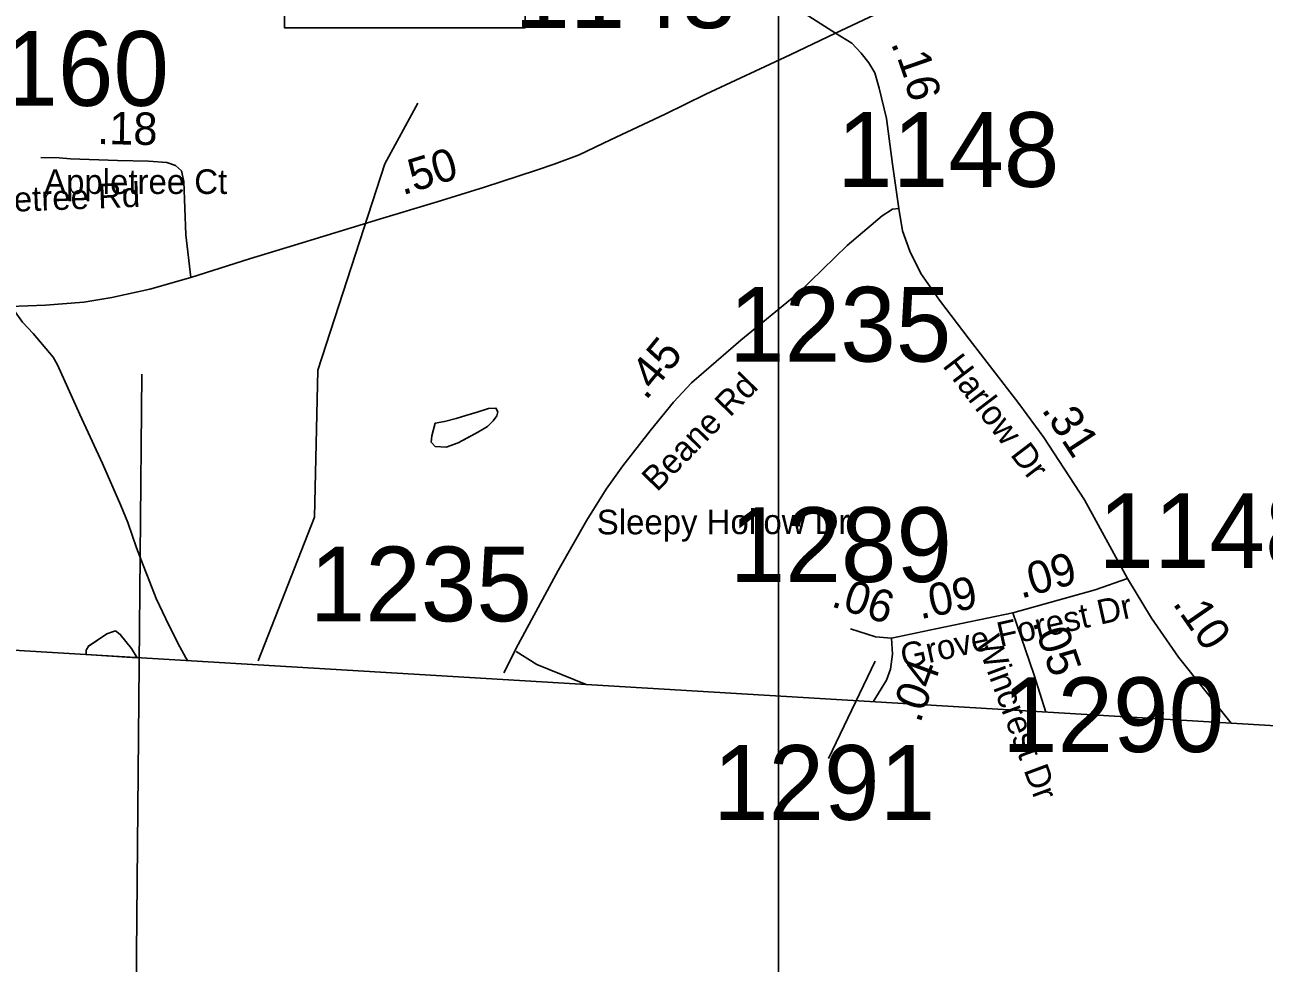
# Model space of a CAD drawing. Extents: x 1662474 to 1856135, y 779280 to 917889.
# Drawn here: x 1728129 to 1732908, y 788244 to 791862 of the extents above; entities that cross this region are included whole.
import ezdxf

# ---------------------------------------------------------------- set-up
doc = ezdxf.new("R2010")
doc.units = 0
for name, color, linetype in [('Cogo Default Point CELL', 7, 'Continuous'), ('Exist Boundary Political CountyLine', 7, 'Continuous'), ('Exist Hydrographic Misc Water Feature', 7, 'Continuous'), ('Exist Road Non-System Type 51', 7, 'Continuous'), ('Exist Road Non-System Type 51 Label', 7, 'Continuous'), ('Exist Road Primary NC Attributed', 7, 'Continuous'), ('Exist Road Secondary Mileage Tenths English Label', 7, 'Continuous'), ('Exist Road Secondary Type 51 Attributed', 7, 'Continuous'), ('Exist Road Secondary Type 51 Label', 7, 'Continuous'), ('Map Preparation Inset Cut Line', 7, 'Continuous'), ('Map Preparation Longitude Latitude Lines', 7, 'Continuous'), ('Prop DGN Element Guardrail', 7, 'Continuous'), ('Prop Guardrail', 7, 'Continuous'), ('Scratch_Level_2', 7, 'Continuous')]:
    doc.layers.add(name, color=color, linetype=linetype)

msp = doc.modelspace()

# ---------------------------------------------------------------- linework, layer by layer
at = {"layer": 'Cogo Default Point CELL'}
msp.add_line((1731407.5, 789409.1), (1731228.4, 789034), dxfattribs=at)
at = {"layer": 'Exist Boundary Political CountyLine'}
msp.add_lwpolyline([(1690037.5, 791664.5), (1701364.2, 790957.5), (1714716, 790252.3), (1740499.2, 788706.5), (1750629.1, 788065.3), (1759370.2, 787540.1), (1762189.4, 787333), (1768414.3, 786933.6), (1776472.8, 786425.7), (1794607.1, 785397.2), (1814974.6, 784258.7), (1839558.3, 782880.6)], dxfattribs=at)
at = {"layer": 'Exist Hydrographic Misc Water Feature'}
msp.add_line((1728366.1, 789433.9), (1728562, 789422.2), dxfattribs=at)
for points in [[(1729029.2, 789409.5), (1729246.5, 789963.6), (1729259.4, 790531.1), (1729517.5, 791326.7), (1729644.5, 791560.5)], [(1728758.1, 789410.4), (1728750.2, 789421.7), (1728718.9, 789478), (1728673.5, 789572.4), (1728636.2, 789650.8), (1728611, 789713), (1728585.6, 789779.3), (1728560.2, 789845.6), (1728527.1, 789943.9), (1728499.7, 790008.3), (1728429.1, 790170.9), (1728340.9, 790359.8), (1728254.8, 790550.7), (1728239, 790580.8), (1728161.7, 790671.6), (1728120.3, 790716), (1728074.8, 790778.4), (1728019.6, 790869)], [(1729711.1, 790326.9), (1729698.6, 790276.9), (1729696.3, 790252.9), (1729712.1, 790236.8), (1729754.2, 790234.4), (1729800.3, 790250), (1729838.6, 790271.6), (1729878.8, 790293.2), (1729912.9, 790312.9), (1729935.2, 790334.7), (1729949.4, 790354.6), (1729953.5, 790370.5), (1729945.7, 790384.6), (1729917.6, 790382.9), (1729873.5, 790369.3), (1729829.2, 790355.7), (1729793.1, 790344), (1729747, 790332.5), (1729711.1, 790326.9)], [(1729711.1, 790326.9), (1729698.6, 790276.9), (1729696.3, 790252.9), (1729712.1, 790236.8), (1729754.2, 790234.4), (1729800.3, 790250), (1729878.8, 790293.2), (1729912.9, 790312.9), (1729935.2, 790334.7), (1729949.4, 790354.6), (1729953.5, 790370.5), (1729945.7, 790384.6), (1729917.6, 790382.9), (1729873.5, 790369.3), (1729829.2, 790355.7), (1729793.1, 790344), (1729747, 790332.5), (1729711.1, 790326.9)], [(1728366.1, 789433.9), (1728366.4, 789451.3), (1728374.6, 789467.2), (1728396.7, 789481), (1728422.8, 789498.8), (1728445.1, 789514.6), (1728467.1, 789522.3), (1728479.2, 789526.2)], [(1728366.1, 789433.9), (1728366.4, 789451.3), (1728374.6, 789467.2), (1728445.1, 789514.6), (1728467.1, 789522.3), (1728479.2, 789526.2)], [(1728479.2, 789526.2), (1728497, 789512.1), (1728540.5, 789457.6), (1728562, 789422.2)], [(1728479.2, 789526.2), (1728497, 789512.1), (1728540.5, 789457.6), (1728562, 789422.2)]]:
    msp.add_lwpolyline(points, dxfattribs=at)
at = {"layer": 'Exist Road Non-System Type 51'}
msp.add_lwpolyline([(1730024.4, 789446.4), (1730103.9, 789395.9), (1730293.9, 789318.4)], dxfattribs=at)
at = {"layer": 'Exist Road Primary NC Attributed'}
for points in [[(1731254.6, 791829.3), (1731470.9, 791931.8), (1731820.3, 792095), (1731920.2, 792143.4), (1732017.9, 792197.5), (1732197.8, 792306.7)], [(1728769.1, 790887.7), (1728995.8, 790959.4), (1729169.5, 791013), (1729497.1, 791112.8), (1729718.6, 791179.9), (1729901.6, 791236), (1730102.3, 791301.6), (1730169.9, 791324.4), (1730266.6, 791361.4), (1730387.3, 791418.6), (1730598.4, 791517.9), (1730755.4, 791594.8), (1731079.9, 791746.1), (1731254.6, 791829.3)], [(1727319.4, 790893.4), (1727556.5, 790849.7), (1727710.5, 790820.6), (1727828, 790799.3), (1727949.6, 790782.6), (1728072.4, 790776.4), (1728209.6, 790781.6), (1728356.3, 790793), (1728464.4, 790810.7), (1728611, 790842.9), (1728769.1, 790887.7)]]:
    msp.add_lwpolyline(points, dxfattribs=at)
at = {"layer": 'Exist Road Secondary Type 51 Attributed'}
for points in [[(1731254.6, 791829.3), (1730861.5, 792081.3), (1730373.8, 792364.9), (1729929.7, 792623.8), (1729763.2, 792739.4), (1729656.8, 792841.1), (1729596.6, 792915.1), (1729522.6, 793044.5), (1729416.1, 793261.4), (1729415.2, 793263.4)], [(1731499.8, 791154.2), (1731475.1, 791325), (1731451.7, 791500.8), (1731423.1, 791618.2), (1731406.4, 791677.5), (1731383.6, 791714.9), (1731354.4, 791752.4), (1731318, 791791.9), (1731254.6, 791829.3)], [(1728769.1, 790887.7), (1728750.4, 791052.5), (1728742.1, 791258.4), (1728733.8, 791299), (1728710.9, 791319.8), (1728676.6, 791331.2), (1728605.8, 791336.4), (1728487.3, 791338.5), (1728305.3, 791345.8), (1728261.6, 791349.4), (1728190.9, 791350.4)], [(1731499.8, 791154.2), (1731474.7, 791150.7), (1731434.8, 791125.7), (1731299.9, 791010.9), (1731110, 790826.2), (1730890.2, 790646.4), (1730700.4, 790481.7), (1730630.5, 790406.8), (1730540.5, 790297), (1730435.6, 790162.2), (1730370.7, 790072.3), (1730295.7, 789952.5), (1730185.8, 789757.8), (1730031, 789473.3), (1729976.1, 789363.6)], [(1732381.5, 789727.8), (1732215.7, 790030.7), (1732058.8, 790270.6), (1731962.2, 790401.9), (1731770.1, 790650.4), (1731656, 790800.1), (1731584.7, 790903.4), (1731542, 790988.9), (1731513.4, 791067.3), (1731499.8, 791154.2)], [(1732381.5, 789727.8), (1732255.9, 789683.5), (1731939, 789594.7)], [(1732781.1, 789169.2), (1732577.5, 789423.9), (1732473.7, 789574), (1732381.5, 789727.8)], [(1731939, 789594.7), (1731641.4, 789532.9), (1731471.3, 789498.1)], [(1731939, 789594.7), (1732020.1, 789359.1), (1732066.6, 789212.1)], [(1731471.3, 789498.1), (1731409.5, 789502), (1731312.8, 789532.9)], [(1731471.3, 789498.1), (1731475.2, 789436.3), (1731467.4, 789378.4), (1731452, 789335.9), (1731400.8, 789252)]]:
    msp.add_lwpolyline(points, dxfattribs=at)
at = {"layer": 'Map Preparation Inset Cut Line'}
for points in [[(1731035.7, 782767.4), (1668486.3, 782767.4), (1668486.3, 826588.1), (1731035.7, 826588.1)], [(1793585.1, 782767.4), (1731035.7, 782767.4), (1731035.7, 826588.1), (1793585.1, 826588.1)]]:
    msp.add_lwpolyline(points, close=True, dxfattribs=at)
at = {"layer": 'Map Preparation Longitude Latitude Lines'}
msp.add_lwpolyline([(1728531.6, 785209.1), (1728574.2, 789816.8), (1728580.6, 790515.4)], dxfattribs=at)
at = {"layer": 'Scratch_Level_2'}
msp.add_lwpolyline([(1729130, 792234.5), (1730059, 792234.5), (1730059, 791850.4), (1729130, 791850.4)], close=True, dxfattribs=at)

# ---------------------------------------------------------------- texts
at = {"layer": 'Cogo Default Point CELL'}
for s, p in [('1148', (1730016.4, 791849.4)), ('1160', (1727828.5, 791549.7)), ('1148', (1731261.4, 791237.3)), ('1235', (1730845, 790563.7)), ('1148', (1732268.6, 789768.4)), ('1289', (1730847.4, 789714.1)), ('1235', (1729227.7, 789562.5)), ('1290', (1731896.8, 789058.5)), ('1291', (1730782.5, 788797.1))]:
    msp.add_text(s, height=288, dxfattribs=at).set_placement(p)
at = {"layer": 'Exist Road Non-System Type 51 Label'}
msp.add_text('Appletree Ct', height=95, dxfattribs=at).set_placement((1728203.6, 791209.9))
at = {"layer": 'Exist Road Secondary Mileage Tenths English Label'}
for s, rotation, p in [('.', 293.4095, (1731466.8, 791790.3)), ('1', 289.1335, (1731491.3, 791737.5)), ('6', 282.2688, (1731521.8, 791651.4)), ('.45', 50.6917, (1730524.1, 790411.4)), ('.31', 303.1792, (1732047, 790378.5)), ('.09', 15.658, (1731970.1, 789649.2)), ('.06', 342.267, (1731233.9, 789621.5)), ('.09', 11.7307, (1731582.1, 789569.9)), ('.10', 304.6767, (1732552.4, 789631.5)), ('.05', 289.0087, (1732013.4, 789560.3)), ('.04', 70.0036, (1731580.9, 789166.7))]:
    msp.add_text(s, height=125, rotation=rotation, dxfattribs=at).set_placement(p)
at = {"layer": 'Exist Road Secondary Type 51 Label'}
for s, rotation, p in [('Appletree Rd', 2.2628, (1727834.6, 791131.4)), ('Harlow Dr', 307.3554, (1731665, 790547.1)), ('Beane Rd', 45.6547, (1730566.9, 790058.4)), ('Sleepy Hollow Dr', 0.1236, (1730334.7, 789897.4)), ('Grove Forest Dr', 12.6053, (1731517.7, 789379.6)), ('Wincrest Dr', 290.3124, (1731795.8, 789486.1))]:
    msp.add_text(s, height=95, rotation=rotation, dxfattribs=at).set_placement(p)
at = {"layer": 'Prop DGN Element Guardrail'}
msp.add_text('.18', height=125, rotation=358.9949, dxfattribs=at).set_placement((1728407.5, 791402.4))
at = {"layer": 'Prop Guardrail'}
msp.add_text('.50', height=125, rotation=17.057, dxfattribs=at).set_placement((1729585.7, 791204.5))

doc.saveas('drawing.dxf')
